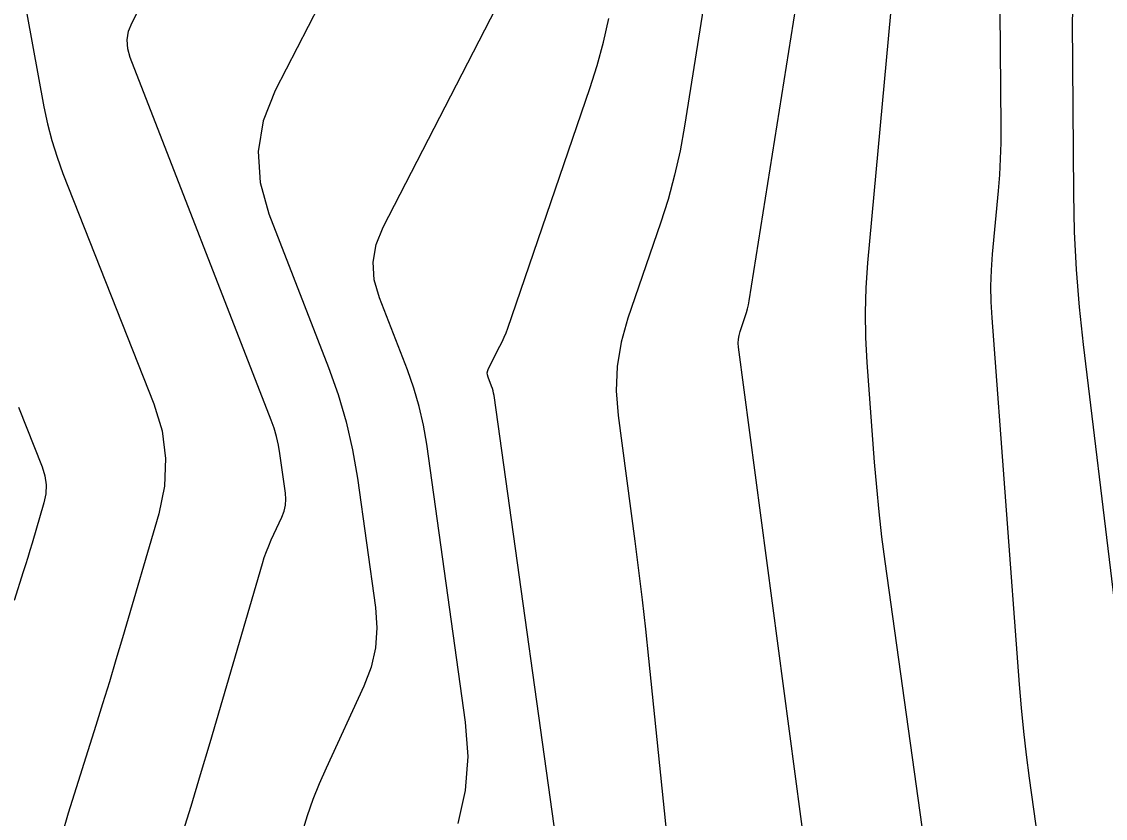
# Model space of a CAD drawing. Extents: x 1354696 to 1366163, y 660729 to 670380.
# Drawn here: x 1363265.7 to 1363327, y 664907.6 to 664952.6 of the extents above; entities that cross this region are included whole.
import ezdxf

# ---------------------------------------------------------------- set-up
doc = ezdxf.new("R2010")
doc.units = 0
doc.layers.add('R_Contours', color=7, linetype='Continuous')

msp = doc.modelspace()

# ---------------------------------------------------------------- linework, layer by layer
at = {"layer": 'R_Contours'}
for points in [[(1363329.086, 664906.593), (1363325.724, 664934.344), (1363325.496, 664936.469), (1363325.329, 664938.598), (1363325.222, 664940.731), (1363325.175, 664942.868), (1363325.098, 664952.617), (1363325.166, 664954.142), (1363325.393, 664955.633), (1363325.781, 664957.091), (1363326.329, 664958.515), (1363329.034, 664964.58)], [(1363309.847, 664906.815), (1363309.737, 664907.663), (1363306.217, 664934.202), (1363306.2, 664934.425), (1363306.209, 664934.645), (1363306.244, 664934.864), (1363306.304, 664935.079), (1363306.598, 664935.936), (1363306.667, 664936.151), (1363306.726, 664936.369), (1363306.775, 664936.589), (1363306.816, 664936.812), (1363310.9, 664962.55)], [(1363305.424, 664960.94), (1363303.164, 664946.697), (1363302.912, 664945.302), (1363302.6, 664943.922), (1363302.229, 664942.557), (1363301.798, 664941.206), (1363299.956, 664935.833), (1363299.576, 664934.482), (1363299.359, 664933.114), (1363299.303, 664931.731), (1363299.408, 664930.331), (1363300.352, 664923.219), (1363300.565, 664921.564), (1363300.766, 664919.907), (1363300.954, 664918.249), (1363301.13, 664916.589), (1363302.967, 664898.628)], [(1363320.945, 664959.766), (1363321.048, 664946.652), (1363321.044, 664945.75), (1363321.018, 664944.849), (1363320.969, 664943.949), (1363320.898, 664943.05), (1363320.567, 664939.456), (1363320.503, 664938.557), (1363320.477, 664937.658), (1363320.488, 664936.759), (1363320.537, 664935.859), (1363322.091, 664915.118), (1363322.201, 664913.793), (1363322.332, 664912.471), (1363322.483, 664911.15), (1363322.656, 664909.832), (1363323.387, 664904.565)], [(1363284.364, 664957.173), (1363280.013, 664948.716), (1363279.334, 664947.003), (1363279.047, 664945.271), (1363279.152, 664943.518), (1363279.649, 664941.744), (1363283.03, 664933.043), (1363283.573, 664931.517), (1363284.025, 664929.968), (1363284.386, 664928.394), (1363284.657, 664926.797), (1363285.683, 664919.467), (1363285.763, 664918.318), (1363285.68, 664917.194), (1363285.434, 664916.093), (1363285.023, 664915.018), (1363282.883, 664910.393), (1363282.493, 664909.507), (1363282.137, 664908.61), (1363281.815, 664907.699), (1363281.526, 664906.776)], [(1363274.7, 664906.442), (1363275.251, 664908.237), (1363275.792, 664910.035), (1363276.323, 664911.836), (1363279.285, 664921.965), (1363279.391, 664922.305), (1363279.51, 664922.64), (1363279.641, 664922.971), (1363279.785, 664923.297), (1363280.384, 664924.592), (1363280.509, 664924.919), (1363280.584, 664925.254), (1363280.609, 664925.596), (1363280.584, 664925.945), (1363280.272, 664928.176), (1363280.19, 664928.662), (1363280.08, 664929.141), (1363279.942, 664929.612), (1363279.777, 664930.076), (1363271.81, 664950.579), (1363271.67, 664951.082), (1363271.64, 664951.578), (1363271.721, 664952.069), (1363271.914, 664952.554), (1363272.905, 664954.482)], [(1363317.257, 664902.329), (1363314.514, 664922.078), (1363314.33, 664923.48), (1363314.169, 664924.883), (1363314.03, 664926.289), (1363313.913, 664927.698), (1363313.491, 664933.336), (1363313.415, 664934.745), (1363313.397, 664936.154), (1363313.438, 664937.562), (1363313.538, 664938.97), (1363314.95, 664954.319)], [(1363290.359, 664907.268), (1363290.777, 664909.133), (1363290.918, 664911.04), (1363290.781, 664912.988), (1363288.581, 664928.707), (1363288.399, 664929.783), (1363288.155, 664930.843), (1363287.851, 664931.887), (1363287.485, 664932.914), (1363285.9, 664936.994), (1363285.616, 664938.008), (1363285.556, 664939.01), (1363285.72, 664940.001), (1363286.108, 664940.98), (1363292.819, 664954.026)], [(1363265.969, 664953.048), (1363266.93, 664947.794), (1363267.13, 664946.831), (1363267.376, 664945.881), (1363267.669, 664944.945), (1363268.007, 664944.021), (1363273.137, 664931.003), (1363273.609, 664929.462), (1363273.813, 664927.908), (1363273.751, 664926.343), (1363273.421, 664924.766), (1363271.37, 664917.752), (1363271.004, 664916.509), (1363270.63, 664915.268), (1363270.25, 664914.029), (1363269.864, 664912.792), (1363268.305, 664907.849), (1363267.95, 664906.606)], [(1363296.456, 664902.393), (1363292.387, 664931.463), (1363292.364, 664931.598), (1363292.334, 664931.73), (1363292.296, 664931.861), (1363292.25, 664931.99), (1363292.052, 664932.5), (1363292.016, 664932.627), (1363292.008, 664932.753), (1363292.029, 664932.877), (1363292.078, 664932.999), (1363292.721, 664934.251), (1363292.845, 664934.502), (1363292.959, 664934.757), (1363293.064, 664935.016), (1363293.16, 664935.279), (1363297.803, 664948.824), (1363298.219, 664950.129), (1363298.578, 664951.449), (1363298.88, 664952.784)], [(1363265.497, 664930.813), (1363266.83, 664927.43), (1363266.984, 664926.927), (1363267.051, 664926.421), (1363267.03, 664925.91), (1363266.923, 664925.396), (1363266.254, 664923.108), (1363266.134, 664922.703), (1363266.013, 664922.298), (1363265.889, 664921.894), (1363265.763, 664921.49), (1363265.254, 664919.878)]]:
    msp.add_lwpolyline(points, dxfattribs=at)

doc.saveas('drawing.dxf')
